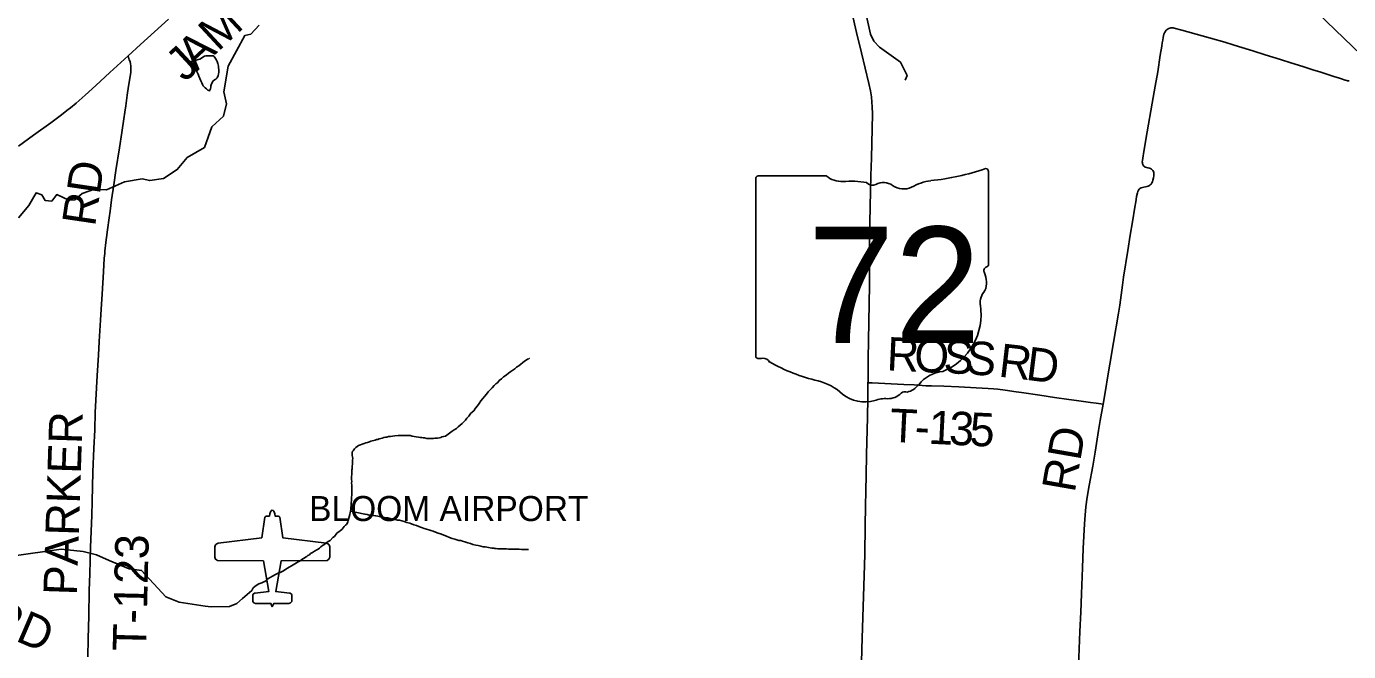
# Model space of a CAD drawing. Extents: x -49 to -8.2, y 9.4 to 23.5.
# Drawn here: x -44.909 to -43.786, y 17.937 to 18.469 of the extents above; entities that cross this region are included whole.
import ezdxf

# ---------------------------------------------------------------- set-up
doc = ezdxf.new("R2010")
doc.units = 0
for name, color, linetype in [('GM_X_Airport_Class_3', 7, 'Continuous'), ('GM_X_Airport_Text_Class_3', 7, 'Continuous'), ('GM_X_County_Road', 7, 'Continuous'), ('GM_X_County_Road_Text', 7, 'Continuous'), ('GM_X_Minor_Lake', 7, 'Continuous'), ('GM_X_Minor_River', 7, 'Continuous'), ('GM_X_State_Route', 7, 'Continuous'), ('GM_X_State_Shield', 7, 'Continuous'), ('GM_X_Township_Road', 7, 'Continuous'), ('GM_X_Township_Road_Text', 7, 'Continuous'), ('SC_Scratch1', 7, 'Continuous')]:
    doc.layers.add(name, color=color, linetype=linetype)

msp = doc.modelspace()

# ---------------------------------------------------------------- linework, layer by layer
at = {"layer": 'GM_X_Airport_Class_3'}
for points in [[(-44.7005, 18.0573), (-44.7012, 18.057), (-44.702, 18.0559), (-44.7026, 18.0542), (-44.7029, 18.0524), (-44.7054, 18.0524), (-44.7064, 18.0521), (-44.7069, 18.0513), (-44.7094, 18.0339), (-44.7465, 18.0292), (-44.7482, 18.0284), (-44.7487, 18.0278), (-44.7493, 18.0261), (-44.7493, 18.0175), (-44.7487, 18.0156), (-44.7471, 18.0145), (-44.708, 18.0142), (-44.7035, 17.9882), (-44.715, 17.9869), (-44.7156, 17.9868), (-44.7167, 17.9859), (-44.717, 17.9853), (-44.7171, 17.9805), (-44.717, 17.9798), (-44.7161, 17.9786), (-44.7147, 17.9781), (-44.7017, 17.9781), (-44.7005, 17.9751)], [(-44.7005, 17.9751), (-44.6993, 17.9781), (-44.6863, 17.9781), (-44.6849, 17.9786), (-44.684, 17.9798), (-44.6839, 17.9805), (-44.684, 17.9853), (-44.6843, 17.9859), (-44.6853, 17.9868), (-44.686, 17.9869), (-44.6975, 17.9882), (-44.693, 18.0142), (-44.6539, 18.0145), (-44.6523, 18.0156), (-44.6517, 18.0175), (-44.6517, 18.0261), (-44.6522, 18.0278), (-44.6528, 18.0284), (-44.6545, 18.0292), (-44.6916, 18.0339), (-44.6941, 18.0513), (-44.6946, 18.0521), (-44.6956, 18.0524), (-44.6981, 18.0524), (-44.6984, 18.0542), (-44.699, 18.0559), (-44.6998, 18.057), (-44.7005, 18.0573)]]:
    msp.add_lwpolyline(points, dxfattribs=at)
at = {"layer": 'GM_X_County_Road'}
for points in [[(-44.8231, 18.4437), (-44.8125, 18.4532), (-44.7888, 18.4747)], [(-44.9162, 18.3668), (-44.9034, 18.3761), (-44.8888, 18.3867), (-44.8808, 18.3926), (-44.8739, 18.3979), (-44.872, 18.3994), (-44.8672, 18.4034), (-44.8595, 18.4102), (-44.8505, 18.4184), (-44.8386, 18.4293), (-44.8231, 18.4437), (-44.8231, 18.4437)]]:
    msp.add_lwpolyline(points, dxfattribs=at)
at = {"layer": 'GM_X_Minor_Lake'}
msp.add_lwpolyline([(-44.7697, 18.4388), (-44.7672, 18.4389), (-44.7651, 18.4398), (-44.7634, 18.4406), (-44.7622, 18.4408), (-44.7607, 18.4417), (-44.7594, 18.4426), (-44.758, 18.4432), (-44.7569, 18.4436), (-44.7556, 18.4437), (-44.7546, 18.4437), (-44.7537, 18.4437), (-44.7522, 18.4437), (-44.7508, 18.4435), (-44.7499, 18.4429), (-44.7488, 18.4414), (-44.748, 18.44), (-44.7473, 18.4389), (-44.7469, 18.4372), (-44.7465, 18.436), (-44.7462, 18.4349), (-44.7462, 18.4334), (-44.746, 18.4321), (-44.746, 18.4305), (-44.7458, 18.4294), (-44.7462, 18.4284), (-44.7464, 18.4267), (-44.747, 18.4258), (-44.7474, 18.4249), (-44.7484, 18.4237), (-44.7495, 18.4232), (-44.7509, 18.422), (-44.7524, 18.419), (-44.7526, 18.4181), (-44.7528, 18.4171), (-44.753, 18.4156), (-44.7538, 18.4139), (-44.7553, 18.4145), (-44.7564, 18.4154), (-44.7576, 18.4164), (-44.7591, 18.4181), (-44.7598, 18.4193), (-44.7604, 18.4206), (-44.7611, 18.4223), (-44.762, 18.4244), (-44.7628, 18.4263), (-44.7635, 18.4279), (-44.7644, 18.4296), (-44.765, 18.4305), (-44.7697, 18.4388)], dxfattribs=at)
at = {"layer": 'GM_X_Minor_River'}
for points in [[(-44.2455, 18.62), (-44.2489, 18.5803), (-44.2577, 18.555), (-44.2667, 18.5381), (-44.2721, 18.5213), (-44.2709, 18.5158), (-44.2649, 18.5103), (-44.2426, 18.4991), (-44.2293, 18.5008), (-44.2176, 18.5072), (-44.2129, 18.5079), (-44.2074, 18.5055), (-44.1979, 18.4888), (-44.1921, 18.4619), (-44.1892, 18.456), (-44.1843, 18.451), (-44.1666, 18.4383), (-44.1609, 18.4268), (-44.1625, 18.423)], [(-44.7186, 18.4621), (-44.7117, 18.4696)], [(-44.7186, 18.4621), (-44.7239, 18.4608), (-44.7379, 18.4349), (-44.7418, 18.4131), (-44.7395, 18.4028), (-44.742, 18.3924), (-44.7518, 18.3831), (-44.7581, 18.3657), (-44.7727, 18.3572), (-44.7812, 18.3469), (-44.793, 18.3393), (-44.8046, 18.3376), (-44.811, 18.339), (-44.8261, 18.3366), (-44.8413, 18.3298), (-44.8517, 18.3303), (-44.862, 18.3265), (-44.8682, 18.3213), (-44.8733, 18.3208), (-44.8837, 18.3257), (-44.8879, 18.32), (-44.8934, 18.3205), (-44.8964, 18.3253), (-44.9013, 18.3271), (-44.9075, 18.3164), (-44.9162, 18.3059)], [(-44.621, 18.1146), (-44.6195, 18.115), (-44.618, 18.1155), (-44.6166, 18.1159), (-44.6155, 18.1163), (-44.6143, 18.1166), (-44.613, 18.117), (-44.6119, 18.1174), (-44.6107, 18.1175), (-44.6096, 18.1179), (-44.6082, 18.1183), (-44.6071, 18.1186), (-44.6058, 18.119), (-44.6044, 18.1194), (-44.6031, 18.1195), (-44.6016, 18.1199), (-44.5999, 18.1201), (-44.5982, 18.1203), (-44.5963, 18.1206), (-44.5936, 18.1208), (-44.5915, 18.1207), (-44.5896, 18.1209), (-44.5879, 18.1209), (-44.5862, 18.1209), (-44.5847, 18.1209), (-44.5832, 18.1207), (-44.5817, 18.1204), (-44.58, 18.12), (-44.5781, 18.1196), (-44.5762, 18.1194), (-44.5749, 18.1192), (-44.5733, 18.119), (-44.5722, 18.1188), (-44.5711, 18.1188), (-44.5692, 18.1184), (-44.5678, 18.1184), (-44.5661, 18.1184), (-44.5646, 18.1184), (-44.5635, 18.1183), (-44.5623, 18.1185), (-44.5614, 18.1185), (-44.5602, 18.1187), (-44.5585, 18.1189), (-44.5572, 18.119), (-44.5563, 18.1196), (-44.5547, 18.12), (-44.5534, 18.1203), (-44.55, 18.1229), (-44.5477, 18.1244), (-44.5458, 18.1256), (-44.544, 18.1267), (-44.5425, 18.1282), (-44.5408, 18.1297), (-44.5392, 18.131), (-44.5377, 18.1325), (-44.5364, 18.134), (-44.535, 18.1355), (-44.5333, 18.1374), (-44.5318, 18.1398), (-44.5293, 18.1419), (-44.5277, 18.144), (-44.5262, 18.146), (-44.5246, 18.1481), (-44.5231, 18.1502), (-44.5216, 18.1523), (-44.52, 18.1541), (-44.5185, 18.156), (-44.517, 18.1581), (-44.5152, 18.1598), (-44.5137, 18.1613), (-44.5118, 18.1634), (-44.5104, 18.1647), (-44.5089, 18.166), (-44.5076, 18.1675), (-44.5058, 18.169), (-44.5039, 18.1707), (-44.5018, 18.1722), (-44.4997, 18.1739), (-44.4978, 18.1752), (-44.4959, 18.1765), (-44.4942, 18.1776), (-44.4928, 18.1789), (-44.4909, 18.1802), (-44.4861, 18.184), (-44.4846, 18.1849), (-44.4835, 18.1856), (-44.4825, 18.186), (-44.4821, 18.1864), (-44.4825, 18.186)], [(-44.7259, 17.9823), (-44.7178, 17.9892), (-44.7168, 17.9913), (-44.7153, 17.9924), (-44.7143, 17.9933), (-44.712, 17.9948), (-44.7095, 17.9957), (-44.7078, 17.9963), (-44.7069, 17.9967), (-44.7057, 17.9976), (-44.7042, 17.9989), (-44.7023, 18), (-44.7004, 18.0013), (-44.6977, 18.0026), (-44.6956, 18.0038), (-44.6939, 18.0045), (-44.6927, 18.0049), (-44.691, 18.0058), (-44.6889, 18.0073), (-44.6876, 18.008), (-44.6861, 18.009), (-44.6843, 18.0099), (-44.6828, 18.0108), (-44.6798, 18.0125), (-44.6784, 18.0134), (-44.6769, 18.0144), (-44.6756, 18.0151), (-44.6744, 18.0159), (-44.6734, 18.0166), (-44.6723, 18.0174), (-44.6712, 18.0181), (-44.6702, 18.0187), (-44.6689, 18.0194), (-44.6679, 18.0204), (-44.6664, 18.0215), (-44.6645, 18.0226), (-44.6626, 18.0237), (-44.6614, 18.0243), (-44.6605, 18.0252), (-44.6593, 18.0261), (-44.6578, 18.0273), (-44.6566, 18.0278), (-44.6551, 18.0293), (-44.6538, 18.0303), (-44.6524, 18.031), (-44.6513, 18.0316), (-44.649, 18.0342), (-44.6475, 18.0351), (-44.6455, 18.0378), (-44.6436, 18.0391), (-44.6427, 18.0398), (-44.6411, 18.0413), (-44.6402, 18.0423), (-44.6394, 18.0434), (-44.6382, 18.0445), (-44.6373, 18.0453), (-44.6367, 18.0466), (-44.6363, 18.0475), (-44.6361, 18.0487), (-44.6347, 18.0538), (-44.6343, 18.0553), (-44.6341, 18.0564), (-44.6337, 18.0582), (-44.6337, 18.0593), (-44.6335, 18.0616), (-44.6335, 18.0635), (-44.6333, 18.0659), (-44.6331, 18.0682), (-44.633, 18.0705), (-44.633, 18.0724), (-44.633, 18.0745), (-44.633, 18.076), (-44.633, 18.0785), (-44.6331, 18.0804), (-44.6329, 18.0821), (-44.6331, 18.0832), (-44.6331, 18.0847), (-44.6331, 18.0861), (-44.633, 18.0876), (-44.633, 18.0891), (-44.6328, 18.0902), (-44.6328, 18.0916), (-44.6326, 18.0925), (-44.6326, 18.0946), (-44.6322, 18.0967), (-44.6322, 18.098), (-44.6322, 18.099), (-44.6322, 18.1001), (-44.6321, 18.1014), (-44.6323, 18.1026), (-44.6325, 18.1037), (-44.6327, 18.1049), (-44.6327, 18.106), (-44.6325, 18.107), (-44.6317, 18.1079), (-44.6305, 18.1094), (-44.6294, 18.1105), (-44.6284, 18.1115), (-44.6271, 18.1122), (-44.6225, 18.1139), (-44.621, 18.1146)], [(-44.6341, 18.0564), (-44.6218, 18.054), (-44.6199, 18.0536), (-44.6182, 18.0532), (-44.6165, 18.053), (-44.6146, 18.0528), (-44.6127, 18.0526), (-44.6107, 18.0522), (-44.6084, 18.0518), (-44.605, 18.0512), (-44.6023, 18.0508), (-44.6002, 18.0502), (-44.5982, 18.0498), (-44.5961, 18.0494), (-44.5942, 18.049), (-44.5923, 18.0488), (-44.5904, 18.0484), (-44.5883, 18.0478), (-44.5861, 18.047), (-44.5836, 18.0462), (-44.5802, 18.045), (-44.5779, 18.0442), (-44.576, 18.0434), (-44.5745, 18.0429), (-44.5728, 18.0423), (-44.5713, 18.0417), (-44.5694, 18.0411), (-44.5675, 18.0407), (-44.5656, 18.0401), (-44.5637, 18.0395), (-44.5617, 18.0387), (-44.5596, 18.0379), (-44.5567, 18.0371), (-44.5547, 18.0362), (-44.5524, 18.0352), (-44.55, 18.034), (-44.5477, 18.0332), (-44.5454, 18.0327), (-44.5435, 18.0321), (-44.5418, 18.0317), (-44.5403, 18.0315), (-44.5388, 18.0311), (-44.5369, 18.0305), (-44.5343, 18.0297), (-44.532, 18.0291), (-44.5299, 18.0283), (-44.5276, 18.0277), (-44.5254, 18.0273), (-44.5231, 18.0269), (-44.5212, 18.0263), (-44.5195, 18.0261), (-44.5153, 18.0253), (-44.514, 18.0251), (-44.5123, 18.0251), (-44.5113, 18.0249), (-44.5102, 18.0247), (-44.5089, 18.0246), (-44.5076, 18.0246), (-44.5064, 18.0244), (-44.5053, 18.0244), (-44.5041, 18.0244), (-44.503, 18.0244), (-44.5015, 18.0244), (-44.4998, 18.0243), (-44.4975, 18.0243), (-44.4956, 18.0243), (-44.4939, 18.0243), (-44.4922, 18.0243), (-44.4907, 18.0242), (-44.4888, 18.024), (-44.4873, 18.024), (-44.4856, 18.024), (-44.4842, 18.0238), (-44.4833, 18.0238), (-44.4827, 18.0238)], [(-44.9219, 18.0184), (-44.8799, 18.0241), (-44.8612, 18.0221), (-44.8499, 18.0193), (-44.8391, 18.0145), (-44.822, 18.0074), (-44.8116, 18.0061), (-44.7911, 17.9836), (-44.7796, 17.9791), (-44.7574, 17.9757), (-44.7523, 17.9753), (-44.7368, 17.9754), (-44.7307, 17.978), (-44.7259, 17.9823)]]:
    msp.add_lwpolyline(points, dxfattribs=at)
at = {"layer": 'GM_X_State_Route'}
msp.add_lwpolyline([(-44.1997, 17.9273), (-44.1994, 17.9394), (-44.1969, 18.0198), (-44.1965, 18.0444), (-44.1962, 18.0606), (-44.1959, 18.074), (-44.1957, 18.0867), (-44.1953, 18.1047), (-44.1947, 18.1361), (-44.1944, 18.1529), (-44.1942, 18.1656), (-44.1941, 18.1671), (-44.1939, 18.1861), (-44.193, 18.2485), (-44.1928, 18.2886), (-44.1918, 18.342), (-44.1913, 18.3566), (-44.1904, 18.3942), (-44.1905, 18.4001), (-44.1908, 18.4042), (-44.1913, 18.4088), (-44.1921, 18.4138), (-44.1935, 18.4202), (-44.1998, 18.4461), (-44.2038, 18.4634), (-44.2111, 18.4945)], dxfattribs=at)
at = {"layer": 'GM_X_State_Shield'}
for p, q in [((-44.2297, 18.3415), (-44.2876, 18.3415)), ((-44.0918, 18.2667), (-44.0918, 18.3452)), ((-44.2895, 18.3389), (-44.2895, 18.1888)), ((-44.0918, 18.2667), (-44.0918, 18.2667))]:
    msp.add_line(p, q, dxfattribs=at)
for centre, radius, start, end in [((-44.2873, 18.3392), 0.00229, 98.1301, 188.1301), ((-44.2159, 18.3589), 0.0222, 231.6195, 271.1119), ((-44.1622, 18.5461), 0.2097, 275.8445, 288.9065), ((-44.094, 18.3455), 0.0022, 351.8621, 97.738), ((-44.2085, 18.2572), 0.0798, 80.4867, 94.9883), ((-44.1904, 18.34), 0.00641, 219.7921, 297.1024), ((-44.181, 18.3226), 0.0133, 54.4667, 119.1411), ((-44.1638, 18.3464), 0.016, 233.8562, 294.8282), ((-44.1355, 18.2956), 0.0422, 97.3462, 120.7689), ((-44.0923, 18.2609), 0.00341, 107.944, 210.337), ((-44.0941, 18.2664), 0.00236, 289.6038, 7.7341), ((-44.114, 18.251), 0.0205, 340.033, 23.6496), ((-44.0839, 18.2338), 0.0149, 136.8065, 186.9296), ((-44.1505, 18.2238), 0.0525, 292.3089, 8.9858), ((-44.2872, 18.1884), 0.00231, 171.9584, 258.3066), ((-44.2869, 18.2038), 0.0176, 267.339, 280.6039), ((-44.2833, 18.1801), 0.00636, 29.7484, 93.2717), ((-44.203, 18.315), 0.1514, 240.4129, 257.1985), ((-44.1283, 18.1466), 0.0287, 94.4031, 142.5768), ((-44.2481, 18.1213), 0.0474, 47.1842, 75.836), ((-44.1647, 18.1742), 0.0169, 282.8732, 323.2771), ((-44.1969, 18.1794), 0.0301, 230.7004, 286.2918), ((-44.1795, 18.1275), 0.0247, 85.6951, 111.2099), ((-44.1773, 18.1681), 0.016, 268.777, 315.5493), ((-44.1628, 18.1536), 0.00451, 65.7517, 132.6484)]:
    msp.add_arc(centre, radius, start, end, dxfattribs=at)
at = {"layer": 'GM_X_Township_Road'}
for points in [[(-43.9944, 18.1476), (-43.9921, 18.1607), (-43.9906, 18.1699), (-43.9887, 18.1816), (-43.9855, 18.1999), (-43.9813, 18.2247), (-43.9802, 18.2315), (-43.9778, 18.2487), (-43.9769, 18.2555), (-43.9733, 18.2782), (-43.9712, 18.291), (-43.9693, 18.3024), (-43.9673, 18.3149), (-43.9666, 18.3196), (-43.9663, 18.3214), (-43.9659, 18.3241), (-43.9652, 18.3272), (-43.9648, 18.3283), (-43.9642, 18.3294), (-43.9637, 18.3302), (-43.963, 18.3308), (-43.9619, 18.3314), (-43.9608, 18.3318), (-43.9571, 18.3325), (-43.956, 18.3328), (-43.955, 18.3333), (-43.9543, 18.3338), (-43.9536, 18.3345), (-43.953, 18.3355), (-43.9524, 18.3365), (-43.952, 18.3379), (-43.9515, 18.3398), (-43.9511, 18.3416), (-43.9511, 18.3428), (-43.9512, 18.3443), (-43.9516, 18.3453), (-43.952, 18.3461), (-43.9525, 18.3467), (-43.9533, 18.3473), (-43.954, 18.3477), (-43.955, 18.348), (-43.9562, 18.3483), (-43.9583, 18.3489), (-43.9592, 18.3493), (-43.9598, 18.3499), (-43.9603, 18.3506), (-43.9605, 18.3511), (-43.9608, 18.3517), (-43.9609, 18.3526), (-43.961, 18.3535), (-43.9609, 18.3547), (-43.9606, 18.3566), (-43.9596, 18.3624), (-43.9568, 18.3789), (-43.9525, 18.4034), (-43.95, 18.4178), (-43.9479, 18.43), (-43.9457, 18.4441), (-43.9445, 18.4518), (-43.944, 18.4546), (-43.9436, 18.457), (-43.9432, 18.4592), (-43.9429, 18.4607), (-43.9426, 18.462), (-43.9422, 18.4631), (-43.9417, 18.4639), (-43.9412, 18.4647), (-43.9406, 18.4654), (-43.9398, 18.4661), (-43.9391, 18.4665), (-43.9384, 18.4668), (-43.9376, 18.4671), (-43.9367, 18.4673), (-43.9359, 18.4674), (-43.9349, 18.4674), (-43.9338, 18.4672), (-43.9273, 18.4654), (-43.91, 18.4606), (-43.9031, 18.4587), (-43.8908, 18.4553), (-43.8837, 18.453), (-43.8793, 18.4516), (-43.8671, 18.4478), (-43.8567, 18.4445), (-43.8437, 18.4404), (-43.8348, 18.4377), (-43.8245, 18.4345), (-43.8162, 18.4318), (-43.8094, 18.4297), (-43.7981, 18.426), (-43.7934, 18.4245), (-43.791, 18.4238), (-43.7894, 18.4233)], [(-44.8574, 17.9328), (-44.857, 17.9481), (-44.8565, 17.9676), (-44.856, 17.9891), (-44.8555, 18.0033), (-44.8549, 18.026), (-44.854, 18.0527), (-44.8537, 18.0648), (-44.8529, 18.09), (-44.8521, 18.1099), (-44.8514, 18.1257), (-44.8509, 18.1403), (-44.8492, 18.1719), (-44.8482, 18.189), (-44.8475, 18.2008), (-44.8464, 18.2188), (-44.8459, 18.2281), (-44.8451, 18.2411), (-44.844, 18.26), (-44.8433, 18.2715), (-44.8429, 18.2755), (-44.8428, 18.2774), (-44.842, 18.2848), (-44.8415, 18.2891), (-44.8406, 18.2956), (-44.8392, 18.306), (-44.8384, 18.3116), (-44.8371, 18.3211), (-44.8352, 18.334), (-44.8335, 18.346), (-44.8304, 18.3653), (-44.8285, 18.3785), (-44.8268, 18.3899), (-44.8259, 18.3957), (-44.825, 18.4012), (-44.8238, 18.4102), (-44.8226, 18.4178), (-44.8216, 18.4243), (-44.8208, 18.4298), (-44.8206, 18.4326), (-44.8207, 18.4351), (-44.821, 18.4369), (-44.8214, 18.4387), (-44.822, 18.4403), (-44.8231, 18.4437)], [(-43.7894, 18.4233), (-43.7887, 18.423), (-43.7873, 18.4226), (-43.7865, 18.4224), (-43.7852, 18.4223)], [(-44.1942, 18.1656), (-44.1906, 18.1656), (-44.1636, 18.1642), (-44.1549, 18.1638), (-44.1506, 18.1635), (-44.1481, 18.1634), (-44.145, 18.1632), (-44.1401, 18.163), (-44.1298, 18.1627), (-44.1171, 18.1622), (-44.1022, 18.1615), (-44.092, 18.1608), (-44.0876, 18.1604), (-44.0839, 18.1601), (-44.0775, 18.1593), (-44.0683, 18.158), (-44.0637, 18.1573), (-44.048, 18.155), (-44.0357, 18.1532), (-44.0234, 18.1515), (-44.017, 18.1506), (-44.005, 18.149), (-44.0001, 18.1484), (-43.9944, 18.1476)], [(-44.0156, 17.9175), (-44.0146, 17.9396), (-44.0141, 17.9542), (-44.0134, 17.9706), (-44.0128, 17.9861), (-44.0119, 18.0082), (-44.0112, 18.0249), (-44.0101, 18.0457), (-44.0096, 18.0531), (-44.0089, 18.0603), (-44.0078, 18.0683), (-44.0061, 18.0784), (-44.0031, 18.0949), (-44.0011, 18.1068), (-43.9982, 18.1252), (-43.9969, 18.1335), (-43.9944, 18.1476)]]:
    msp.add_lwpolyline(points, dxfattribs=at)
at = {"layer": 'SC_Scratch1'}
msp.add_line((-49.0354, 23.5097), (-36.4374, 11.3792), dxfattribs=at)

# ---------------------------------------------------------------- texts
at = {"layer": 'GM_X_Airport_Text_Class_3'}
msp.add_text('BLOOM AIRPORT', height=0.021307, rotation=0, dxfattribs=at).set_placement((-44.6692, 18.0481))
at = {"layer": 'GM_X_County_Road_Text'}
for s, height, rotation, p in [('M', 0.0284, 42.8191, (-44.7467, 18.4467)), ('J', 0.0284, 42.8213, (-44.7748, 18.4206)), ('A', 0.0284, 42.8204, (-44.765, 18.4297)), ('RD', 0.02841, 336.7376, (-44.9448, 17.9575))]:
    msp.add_text(s, height=height, rotation=rotation, dxfattribs=at).set_placement(p)
at = {"layer": 'GM_X_State_Shield'}
msp.add_text('72', height=0.09888, dxfattribs=at).set_placement((-44.2453, 18.1994))
at = {"layer": 'GM_X_Township_Road_Text'}
for s, height, rotation, p in [('RD', 0.02841, 81.5878, (-44.8512, 18.2979)), ('R', 0.0284, 357.259, (-44.1787, 18.1763)), ('O', 0.0284, 357.2584, (-44.1554, 18.1752)), ('S', 0.0284, 357.1907, (-44.1304, 18.174)), ('S', 0.0284, 356.0295, (-44.1114, 18.1731)), ('R', 0.0284, 353.3499, (-44.0839, 18.171)), ('D', 0.0284, 352.823, (-44.0608, 18.1683)), ('PARKER', 0.02841, 88.0961, (-44.8667, 17.9846)), ('T', 0.0284, 357.2262, (-44.1761, 18.1155)), ('1', 0.0284, 357.2426, (-44.1432, 18.1139)), ('3', 0.0284, 357.2676, (-44.1257, 18.1131)), ('5', 0.0284, 357.3729, (-44.1082, 18.1122)), ('-', 0.0284, 357.2378, (-44.1549, 18.1145)), ('RD', 0.02841, 80.1399, (-44.0185, 18.0716)), ('T-123', 0.02841, 88.6102, (-44.8078, 17.9373))]:
    msp.add_text(s, height=height, rotation=rotation, dxfattribs=at).set_placement(p)

doc.saveas('drawing.dxf')
